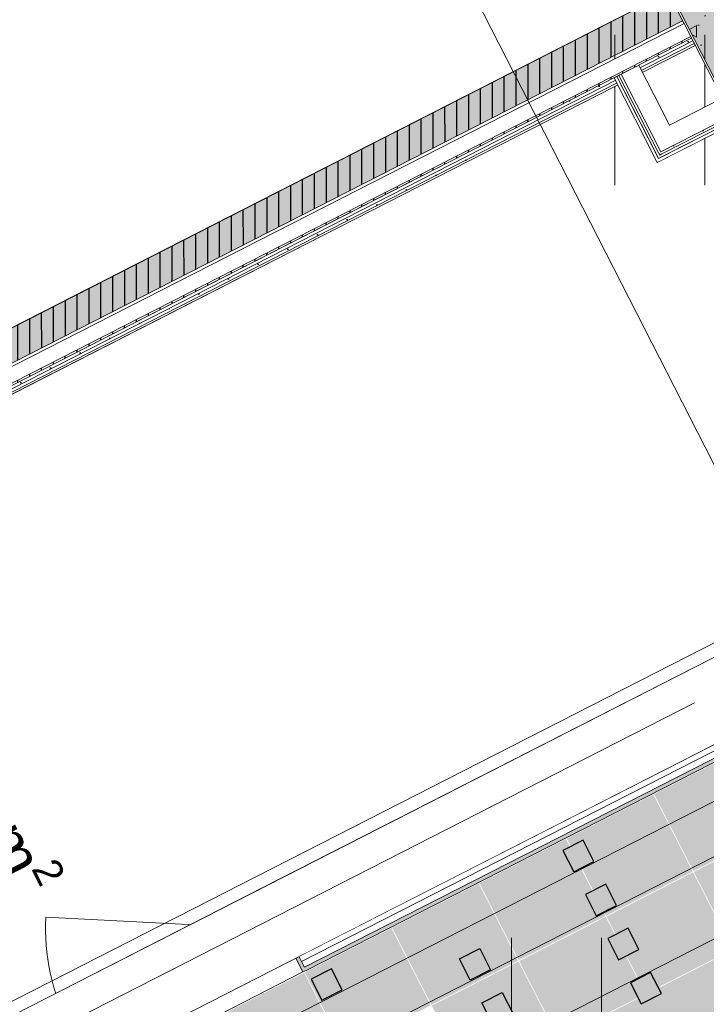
# Model space of a CAD drawing. Header units: metres. Extents: x 538891 to 1080079, y 6588829 to 13178720.
# Tile 514 of 1056: x 539912.17 to 539915.64, y 6589163.93 to 6589168.91. Entities that reach past the tile are written whole.
import ezdxf

# ---------------------------------------------------------------- set-up
doc = ezdxf.new("R2010")
doc.units = ezdxf.units.M
doc.header["$LTSCALE"] = 0.4
doc.linetypes.add('Hidden Line', pattern=[48.902778, 35.277778, -13.625])
doc.linetypes.add('Triple Dashed', pattern=[92.604163, 66.145831, -26.458332])
for name, color, linetype in [('AR', 7, 'Continuous'), ('GEO', 7, 'Continuous'), ('KINO_PINNAKATTED 2', 7, 'Continuous')]:
    doc.layers.add(name, color=color, linetype=linetype)
doc.styles.add('Arial', font='arial.ttf')
pattern_1 = [(90, (0, 0), (-0.06, 0), [])]
pattern_2 = [(0, (0, 0), (0, 0.075), [1e-05, -0.07499])]

# ---------------------------------------------------------------- blocks, each defined once
blk = doc.blocks.new('HEIN')
at = {"color": 7, "linetype": 'Continuous', "lineweight": 9}
for p, q in [((-0.4551, 0.7611), (-0.4551, -0.7611)), ((0.4551, 0.7611), (0.4551, -0.7611))]:
    blk.add_line(p, q, dxfattribs=at)

msp = doc.modelspace()

# ---------------------------------------------------------------- hatches: boundary and pattern name
at = {"layer": 'KINO_PINNAKATTED 2', "linetype": 'Continuous', "lineweight": 0, "true_color": 0xdbccc4}
h = msp.add_hatch(color=254, dxfattribs=at)
h.paths.add_polyline_path([(539967.0537, 6589211.4088), (539962.2785, 6589208.9716), (539960.1138, 6589213.2128), (539960.1574, 6589213.3473), (539960.4697, 6589214.5825), (539957.6024, 6589213.1153), (539951.9214, 6589190.9537), (539951.9214, 6589190.9537), (539948.0999, 6589176.047), (539935.7422, 6589169.7397), (539935.7422, 6589169.7397), (539931.3068, 6589167.532), (539932.6288, 6589165.0519), (539947.1922, 6589172.4705), (539943.3726, 6589157.5796), (539932.7799, 6589152.1729), (539934.035, 6589149.7139), (539942.3482, 6589153.957), (539934.5152, 6589123.4149), (539912.8264, 6589112.0702), (539902.6168, 6589132.0734), (539901.5693, 6589131.5387), (539911.7845, 6589111.5252), (539898.8503, 6589104.7597), (539879.4769, 6589142.717), (539891.922, 6589149.0906), (539891.1946, 6589148.7193), (539890.5899, 6589149.9039), (539891.7748, 6589150.5087), (539892.3792, 6589149.3247), (539892.4679, 6589149.3701), (539900.9646, 6589132.7233), (539902.0122, 6589133.258), (539902.3164, 6589132.662), (539901.9667, 6589133.3471), (539932.6722, 6589149.0192), (539928.1215, 6589157.9349), (539933.2164, 6589160.5354), (539929.3159, 6589168.1774), (539930.6785, 6589168.8729), (539933.7737, 6589170.4527), (539926.6682, 6589184.3741), (539923.5728, 6589182.7942), (539928.7283, 6589172.6939), (539930.0284, 6589170.1466), (539925.2524, 6589167.7089), (539925.2978, 6589167.6198), (539920.4324, 6589165.1365), (539920.4324, 6589165.1365), (539917.2482, 6589163.5113), (539916.6628, 6589164.6579), (539910.3833, 6589161.4528), (539910.9686, 6589160.3061), (539904.5105, 6589157.0099), (539903.9258, 6589158.1569), (539894.1454, 6589153.165), (539890.8302, 6589159.6604), (539887.9627, 6589158.1968), (539891.8632, 6589150.5547), (539878.8635, 6589143.9188), (539875.59, 6589150.3324), (539874.692, 6589149.874), (539858.3249, 6589181.7138), (539870.9536, 6589188.1594), (539870.3464, 6589189.3428), (539856.8347, 6589182.4464), (539846.4252, 6589202.8212), (539859.9462, 6589209.7224), (539859.2512, 6589211.084), (539845.7366, 6589204.1706), (539823.2475, 6589248.2518), (539838.1247, 6589255.8451), (539859.9649, 6589213.0517), (539861.0759, 6589213.6249), (539839.2375, 6589256.4112), (539853.9616, 6589263.9128), (539860.1934, 6589251.703), (539861.4209, 6589252.3295), (539855.9412, 6589263.0656), (539918.3983, 6589294.9445), (539917.4891, 6589296.7252), (539909.8614, 6589292.8329), (539911.2717, 6589298.5181), (539909.7981, 6589298.5207), (539908.1735, 6589291.9714), (539857.1265, 6589265.917), (539856.3685, 6589267.4022), (539809.1504, 6589243.3021), (539810.0597, 6589241.5207), (539814.0524, 6589243.5586), (539825.8172, 6589238.7979), (539856.3911, 6589178.8962), (539857.2889, 6589179.3545), (539874.2092, 6589146.4386), (539875.0979, 6589146.8972), (539897.078, 6589103.8327), (539883.238, 6589096.5935), (539884.6809, 6589093.9634), (539900.4644, 6589102.1187), (540015.6515, 6589162.4696), (540002.6107, 6589165.5585), (540005.2683, 6589160.4235), (539958.3253, 6589135.8241), (539947.6806, 6589156.6795), (539959.0325, 6589162.4735), (539960.5288, 6589163.2373), (539960.5288, 6589163.2373), (539971.4851, 6589168.8293), (539973.2657, 6589169.7382), (539973.2657, 6589169.7382), (539984.2214, 6589175.33), (539986.0026, 6589176.2391), (539986.0026, 6589176.2391), (539994.7645, 6589180.7112), (539993.5098, 6589183.1695), (539975.9966, 6589174.2307), (539970.7504, 6589184.5092), (539988.2636, 6589193.448), (539987.659, 6589194.6326), (539971.4642, 6589186.3667), (539965.6133, 6589197.83), (539964.3841, 6589197.2024), (539970.2348, 6589185.7393), (539951.0404, 6589175.9424), (539950.7342, 6589176.5425), (539954.7971, 6589192.1738), (539954.8709, 6589192.4591), (539981.7628, 6589206.1848), (539981.1581, 6589207.3694), (539974.7897, 6589204.1189), (539972.1882, 6589209.213), (539970.5972, 6589208.401), (539969.297, 6589210.9484), (539967.7049, 6589210.1357)])
h.paths.add_polyline_path([(539908.4323, 6589141.4636), (539909.778, 6589138.8272), (539914.6437, 6589141.3106), (539913.2977, 6589143.9469)])
h.paths.add_polyline_path([(539968.1067, 6589205.6366), (539966.1583, 6589209.455), (539962.8831, 6589207.787), (539963.5332, 6589206.5133), (539960.349, 6589204.8881), (539963.6449, 6589198.4306), (539966.9182, 6589200.1013), (539973.2866, 6589203.3517), (539971.2909, 6589207.2619)])
h.paths.add_polyline_path([(539924.9602, 6589164.3488), (539921.6869, 6589162.6781), (539923.0325, 6589160.0417), (539926.3058, 6589161.7123)])
h.paths.add_polyline_path([(539901.8161, 6589134.7634), (539906.6828, 6589137.2474), (539904.037, 6589142.4312), (539899.1702, 6589139.9472)])
h.paths.add_polyline_path([(539974.8125, 6589173.6264), (539969.5659, 6589183.9046), (539951.6451, 6589174.7578), (539956.8912, 6589164.4793)])
h.paths.add_polyline_path([(539946.7091, 6589161.0569), (539946.6885, 6589160.8773), (539947.3386, 6589159.6036), (539955.3882, 6589163.7122), (539950.7933, 6589172.7176), (539949.6034, 6589172.1103), (539949.5452, 6589171.9683)])
h.paths.add_polyline_path([(539917.2687, 6589155.6066), (539918.6143, 6589152.9702), (539925.0718, 6589156.2661), (539923.7262, 6589158.9025)])
h.paths.add_polyline_path([(539905.1819, 6589147.832), (539906.5275, 6589145.1955), (539912.985, 6589148.4915), (539911.6394, 6589151.1279)])
h.paths.add_polyline_path([(539910.2956, 6589153.5407), (539913.5689, 6589155.2114), (539912.2233, 6589157.8478), (539908.95, 6589156.1771)])
h.paths.add_polyline_path([(539815.7403, 6589244.4201), (539824.8186, 6589240.7544), (539821.4581, 6589247.3385)])
h.paths.add_polyline_path([(539953.3771, 6589140.0196), (539945.4996, 6589155.4534), (539945.3405, 6589155.3728), (539937.5517, 6589125.0032), (539956.0917, 6589134.7009)])
h.paths.add_polyline_path([(539899.4864, 6589151.3469), (539896.2131, 6589149.6762), (539897.5587, 6589147.0398), (539900.832, 6589148.7105)])
h.paths.add_polyline_path([(539920.5185, 6589149.2378), (539921.8648, 6589146.6018), (539921.8648, 6589146.6018), (539922.5149, 6589145.3281), (539928.9724, 6589148.624), (539928.2768, 6589149.9868), (539926.6843, 6589149.1739), (539926.0339, 6589150.4475), (539924.4425, 6589149.6352), (539923.1423, 6589152.1826), (539919.869, 6589150.5119), (539920.5191, 6589149.2382)])

# ---------------------------------------------------------------- linework, layer by layer
at = {"layer": 'AR', "color": 9, "linetype": 'Continuous', "lineweight": 9, "true_color": 0xc9c5ab, "flags": 128}
msp.add_lwpolyline([(539908.8671, 6589165.6884), (539915.3691, 6589169.007), (539912.6771, 6589174.2813), (539911.3362, 6589173.5969), (539912.4718, 6589171.3719), (539907.3107, 6589168.7377)], close=True, dxfattribs=at)
at = {"layer": 'AR', "color": 7, "linetype": 'Continuous', "lineweight": 9, "flags": 128}
for points in [[(539908.8671, 6589165.6884), (539915.3691, 6589169.007), (539912.6771, 6589174.2813), (539911.3362, 6589173.5969), (539912.4718, 6589171.3719), (539907.3107, 6589168.7377)], [(539915.1938, 6589168.5807), (539909.0035, 6589165.4212), (539910.2763, 6589162.9273), (539910.9624, 6589163.2775), (539916.8585, 6589166.2869), (539915.7857, 6589168.3888), (539915.3938, 6589168.1888)]]:
    msp.add_lwpolyline(points, close=True, dxfattribs=at)
at = {"layer": 'AR', "color": 250, "linetype": 'Continuous', "lineweight": 9, "true_color": 0x333333, "flags": 128}
msp.add_lwpolyline([(539926.9117, 6589171.4925), (539909.979, 6589162.85)], dxfattribs=at)
msp.add_lwpolyline([(539926.9117, 6589171.4925), (539909.979, 6589162.85)], dxfattribs=at)
msp.add_lwpolyline([(539926.9117, 6589171.4925), (539909.979, 6589162.85)], dxfattribs=at)
msp.add_lwpolyline([(539926.9117, 6589171.4925), (539909.979, 6589162.85)], dxfattribs=at)
msp.add_lwpolyline([(539926.9117, 6589171.4925), (539909.979, 6589162.85)], dxfattribs=at)
msp.add_lwpolyline([(539926.9117, 6589171.4925), (539909.979, 6589162.85)], dxfattribs=at)
at = {"layer": 'AR', "color": 7, "linetype": 'Continuous', "lineweight": 9, "true_color": 0xfdf3d0, "flags": 128}
msp.add_lwpolyline([(539915.1938, 6589168.5807), (539909.0035, 6589165.4212), (539910.2763, 6589162.9273), (539910.9624, 6589163.2775), (539916.8585, 6589166.2869), (539915.7857, 6589168.3888), (539915.3938, 6589168.1888)], close=True, dxfattribs=at)
at = {"layer": 'AR', "color": 254, "linetype": 'Continuous', "true_color": 0xe8e8e8}
msp.add_solid([(539917.082, 6589165.8711), (539917.0738, 6589165.8871), (539913.6175, 6589164.1027), (539913.6093, 6589164.1188)], dxfattribs=at)
at = {"layer": 'KINO_PINNAKATTED 2', "color": 254, "linetype": 'Continuous', "true_color": 0xd4dae2}
for points in [[(539915.5766, 6589164.6042), (539916.0147, 6589164.8278), (539915.3775, 6589164.9943), (539915.8156, 6589165.2179)], [(539915.135, 6589164.3788), (539915.5731, 6589164.6024), (539914.9358, 6589164.7689), (539915.3739, 6589164.9925)], [(539915.7776, 6589164.2105), (539916.2156, 6589164.4341), (539915.5784, 6589164.6006), (539916.0165, 6589164.8242)], [(539914.6933, 6589164.1534), (539915.1314, 6589164.377), (539914.4942, 6589164.5435), (539914.9323, 6589164.7671)], [(539915.3359, 6589163.9851), (539915.774, 6589164.2087), (539915.1368, 6589164.3752), (539915.5749, 6589164.5988)], [(539914.2516, 6589163.9279), (539914.6897, 6589164.1515), (539914.0525, 6589164.3181), (539914.4906, 6589164.5417)], [(539914.8942, 6589163.7597), (539915.3323, 6589163.9833), (539914.6951, 6589164.1498), (539915.1332, 6589164.3734)], [(539913.81, 6589163.7025), (539914.2481, 6589163.9261), (539913.6109, 6589164.0926), (539914.049, 6589164.3162)], [(539914.4526, 6589163.5343), (539914.8907, 6589163.7579), (539914.2535, 6589163.9244), (539914.6916, 6589164.148)], [(539913.3683, 6589163.4771), (539913.8064, 6589163.7007), (539913.1692, 6589163.8672), (539913.6073, 6589164.0908)]]:
    msp.add_solid(points, dxfattribs=at)

# ---------------------------------------------------------------- block references
at = {"layer": 'GEO', "color": 8, "true_color": 0x7d7d7d, "xscale": 0.5, "yscale": 0.5, "zscale": 0.5}
for p in [(539915.4069, 6589168.4543), (539914.8845, 6589163.8871)]:
    msp.add_blockref('HEIN', p, dxfattribs=at)

# ---------------------------------------------------------------- texts
at = {"layer": 'AR', "color": 7, "insert": (539911.889, 6589165.5947), "char_height": 0.22, "attachment_point": 1, "rotation": 297.0398, "line_spacing_factor": 1.004016, "style": 'Arial'}
msp.add_mtext('\\A1;20,5{\\H0.9851x; } m{\\H0.9851x;\\H0.6667x;\\S2 ^ ;}', dxfattribs=at)

# ---------------------------------------------------------------- next in the draw order: wipeouts: each hides what was drawn before it
at = {"color": 255, "linetype": 'Continuous', "lineweight": 5}
for points in [[(539915.472, 6589169.0034), (539916.1539, 6589167.6675), (539916.1628, 6589167.672), (539915.4809, 6589169.008)], [(539913.5947, 6589164.1473), (539913.6093, 6589164.1188), (539917.0738, 6589165.8871), (539917.0593, 6589165.9156)]]:
    msp.add_wipeout(points, dxfattribs=at).dxf.layer = 'AR'

# ---------------------------------------------------------------- next in the draw order: hatches: boundary and pattern name
at = {"layer": 'AR', "linetype": 'Continuous', "lineweight": 0, "true_color": 0x848484}
msp.add_hatch(color=252, dxfattribs=at).paths.add_polyline_path([(539915.4809, 6589169.008), (539916.1628, 6589167.672), (539916.2679, 6589167.7257), (539916.3409, 6589167.763), (539915.6591, 6589169.0989)])
at = {"layer": 'AR', "linetype": 'Continuous', "lineweight": 9, "true_color": 0x6a6a6a}
h = msp.add_hatch(dxfattribs=at)
h.set_pattern_fill('STRUCTURAL_CONCRETE_0001', color=251, style=0, pattern_type=2)
h.set_pattern_definition([(90, (0, 0), (-0.6235383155, 0), [0.060000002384, -0.30000001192]), (90, (-0.3118, 0.18), (-0.6235383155, 0), [0.060000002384, -0.30000001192]), (150, (0, 0), (0.31176915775, 0.54000002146), [0.060000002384, -0.30000001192]), (150, (2e-17, 0.36), (0.31176915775, 0.54000002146), [0.060000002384, -0.30000001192]), (-150, (4e-18, 0.06), (-0.31176915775, 0.54000002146), [0.060000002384, -0.30000001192]), (-150, (3e-17, 0.42), (-0.31176915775, 0.54000002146), [0.060000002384, -0.30000001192]), (90, (-0.06, 4e-18), (-0.1200000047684, 0), [1e-05, -0.299990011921]), (90, (-0.06, 0.12001), (-0.1200000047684, 0), [1e-05, -0.299990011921]), (135, (-0.06, 0.06), (0.0848528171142, 0.0848528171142), [1e-05, -0.239990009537]), (135, (-0.12365, 0.12365), (0.0848528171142, 0.0848528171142), [1e-05, -0.239990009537])])
h.paths.add_polyline_path([(539915.4809, 6589169.008), (539916.1628, 6589167.672), (539916.2679, 6589167.7257), (539916.3409, 6589167.763), (539915.6591, 6589169.0989)])

# ---------------------------------------------------------------- next in the draw order: linework, layer by layer
at = {"layer": 'AR', "color": 7, "linetype": 'Continuous', "lineweight": 9}
for p, q in [((539915.472, 6589169.0034), (539916.1539, 6589167.6675)), ((539915.4809, 6589169.008), (539916.1628, 6589167.672))]:
    msp.add_line(p, q, dxfattribs=at)

# ---------------------------------------------------------------- next in the draw order: wipeouts: each hides what was drawn before it
at = {"color": 255, "linetype": 'Continuous', "lineweight": 5}
msp.add_wipeout([(539917.0593, 6589165.9156), (539917.0447, 6589165.9441), (539913.5802, 6589164.1758), (539913.5947, 6589164.1473)], dxfattribs=at).dxf.layer = 'AR'

# ---------------------------------------------------------------- next in the draw order: wipeouts: each hides what was drawn before it
msp.add_wipeout([(539917.0447, 6589165.9441), (539917.0311, 6589165.9708), (539913.5666, 6589164.2025), (539913.5802, 6589164.1758)], dxfattribs=at).dxf.layer = 'AR'

# ---------------------------------------------------------------- next in the draw order: wipeouts: each hides what was drawn before it
msp.add_wipeout([(539917.0311, 6589165.9708), (539916.9402, 6589166.1489), (539913.4756, 6589164.3806), (539913.482, 6589164.3682), (539913.5311, 6589164.272), (539913.5666, 6589164.2025)], dxfattribs=at).dxf.layer = 'AR'

# ---------------------------------------------------------------- next in the draw order: hatches: boundary and pattern name
at = {"layer": 'AR', "linetype": 'Continuous', "lineweight": 25, "true_color": 0x848484}
h = msp.add_hatch(dxfattribs=at)
h.set_pattern_fill('PLYWOOD_0001', color=252, style=0, pattern_type=2)
h.set_pattern_definition(pattern_1)
h.paths.add_polyline_path([(539916.9402, 6589166.1489), (539916.8674, 6589166.2915), (539913.4029, 6589164.5232), (539913.4756, 6589164.3806)])

# ---------------------------------------------------------------- next in the draw order: linework, layer by layer
at = {"layer": 'AR', "color": 254, "linetype": 'Continuous', "true_color": 0xcccccc}
msp.add_solid([(539916.9402, 6589166.1489), (539916.8674, 6589166.2915), (539913.4756, 6589164.3806), (539913.4029, 6589164.5232)], dxfattribs=at)

# ---------------------------------------------------------------- next in the draw order: wipeouts: each hides what was drawn before it
at = {"color": 255, "linetype": 'Continuous', "lineweight": 5}
msp.add_wipeout([(539913.6014, 6589164.0946), (539913.5151, 6589164.2638), (539913.5311, 6589164.272), (539913.482, 6589164.3682), (539913.4029, 6589164.5232), (539912.2361, 6589163.9276), (539912.3152, 6589163.7726), (539912.3643, 6589163.6764), (539912.3803, 6589163.6846), (539912.4667, 6589163.5154)], dxfattribs=at).dxf.layer = 'AR'

# ---------------------------------------------------------------- next in the draw order: hatches: boundary and pattern name
at = {"layer": 'AR', "linetype": 'Continuous', "lineweight": 0, "true_color": 0xe8e8e8}
msp.add_hatch(color=254, dxfattribs=at).paths.add_polyline_path([(539913.6175, 6589164.1027), (539913.6093, 6589164.1188), (539913.5311, 6589164.272), (539913.5151, 6589164.2638), (539913.6014, 6589164.0946)])

# ---------------------------------------------------------------- next in the draw order: linework, layer by layer
at = {"layer": 'AR', "color": 7, "linetype": 'Continuous', "lineweight": 9}
for p, q in [((539916.8674, 6589166.2915), (539913.4029, 6589164.5232)), ((539916.8674, 6589166.2915), (539913.4029, 6589164.5232)), ((539913.4756, 6589164.3806), (539916.9402, 6589166.1489)), ((539913.5666, 6589164.2025), (539917.0311, 6589165.9708)), ((539913.5802, 6589164.1758), (539917.0447, 6589165.9441)), ((539913.5947, 6589164.1473), (539917.0593, 6589165.9156)), ((539913.6093, 6589164.1188), (539917.0738, 6589165.8871)), ((539913.6175, 6589164.1027), (539917.082, 6589165.8711)), ((539912.2361, 6589163.9276), (539913.4029, 6589164.5232)), ((539913.4756, 6589164.3806), (539913.4029, 6589164.5232)), ((539913.482, 6589164.3682), (539913.4756, 6589164.3806)), ((539913.5311, 6589164.272), (539913.482, 6589164.3682)), ((539913.5311, 6589164.272), (539913.5151, 6589164.2638)), ((539913.5151, 6589164.2638), (539913.6014, 6589164.0946)), ((539913.6093, 6589164.1188), (539913.5311, 6589164.272)), ((539913.6175, 6589164.1027), (539913.6014, 6589164.0946)), ((539913.6175, 6589164.1027), (539913.6014, 6589164.0946)), ((539912.4667, 6589163.5154), (539913.6014, 6589164.0946))]:
    msp.add_line(p, q, dxfattribs=at)

# ---------------------------------------------------------------- next in the draw order: wipeouts: each hides what was drawn before it
at = {"color": 255, "linetype": 'Continuous', "lineweight": 5}
for points in [[(539909.0035, 6589165.4212), (539915.5857, 6589168.7807), (539915.5811, 6589168.7896), (539908.9989, 6589165.4301)], [(539913.5311, 6589164.272), (539913.482, 6589164.3682), (539913.3796, 6589164.3159), (539913.4287, 6589164.2197)]]:
    msp.add_wipeout(points, dxfattribs=at).dxf.layer = 'AR'

# ---------------------------------------------------------------- next in the draw order: linework, layer by layer
at = {"layer": 'AR', "color": 7, "linetype": 'Continuous', "lineweight": 9}
for p, q in [((539913.4756, 6589164.3806), (539913.4029, 6589164.5232)), ((539913.482, 6589164.3682), (539913.4756, 6589164.3806)), ((539913.5311, 6589164.272), (539913.482, 6589164.3682)), ((539913.5311, 6589164.272), (539913.482, 6589164.3682)), ((539913.5151, 6589164.2638), (539913.6014, 6589164.0946))]:
    msp.add_line(p, q, dxfattribs=at)

# ---------------------------------------------------------------- next in the draw order: wipeouts: each hides what was drawn before it
at = {"color": 255, "linetype": 'Continuous', "lineweight": 5}
for points in [[(539908.9989, 6589165.4301), (539915.5811, 6589168.7896), (539915.5743, 6589168.803), (539908.9921, 6589165.4434)], [(539912.4176, 6589163.8249), (539912.4667, 6589163.7287), (539913.4287, 6589164.2197), (539913.3796, 6589164.3159)]]:
    msp.add_wipeout(points, dxfattribs=at).dxf.layer = 'AR'

# ---------------------------------------------------------------- next in the draw order: hatches: boundary and pattern name
at = {"layer": 'AR', "linetype": 'Continuous', "lineweight": 25, "true_color": 0x848484}
h = msp.add_hatch(dxfattribs=at)
h.set_pattern_fill('GYPSUM_0001', color=252, style=0, pattern_type=2)
h.set_pattern_definition(pattern_2)
h.paths.add_polyline_path([(539908.9989, 6589165.4301), (539915.5811, 6589168.7896), (539915.5743, 6589168.803), (539908.9921, 6589165.4434)])

# ---------------------------------------------------------------- next in the draw order: linework, layer by layer
at = {"layer": 'AR', "color": 7, "linetype": 'Continuous', "lineweight": 9}
for p, q in [((539913.3796, 6589164.3159), (539912.301, 6589164.3717)), ((539913.3796, 6589164.3159), (539913.482, 6589164.3682)), ((539912.4176, 6589163.8249), (539913.3796, 6589164.3159)), ((539913.4287, 6589164.2197), (539913.3796, 6589164.3159)), ((539913.5311, 6589164.272), (539913.4287, 6589164.2197)), ((539913.4287, 6589164.2197), (539912.4667, 6589163.7287))]:
    msp.add_line(p, q, dxfattribs=at)
msp.add_arc((539913.3796, 6589164.3159), 1.08, 177.0398, 207.0398, dxfattribs=at)

# ---------------------------------------------------------------- next in the draw order: wipeouts: each hides what was drawn before it
at = {"color": 255, "linetype": 'Continuous', "lineweight": 5}
msp.add_wipeout([(539908.9921, 6589165.4434), (539915.5743, 6589168.803), (539915.5675, 6589168.8164), (539908.9853, 6589165.4568)], dxfattribs=at).dxf.layer = 'AR'

# ---------------------------------------------------------------- next in the draw order: hatches: boundary and pattern name
at = {"layer": 'AR', "linetype": 'Continuous', "lineweight": 25, "true_color": 0x848484}
h = msp.add_hatch(dxfattribs=at)
h.set_pattern_fill('GYPSUM_0001', color=252, style=0, pattern_type=2)
h.set_pattern_definition(pattern_2)
h.paths.add_polyline_path([(539908.9921, 6589165.4434), (539915.5743, 6589168.803), (539915.5675, 6589168.8164), (539908.9853, 6589165.4568)])

# ---------------------------------------------------------------- next in the draw order: wipeouts: each hides what was drawn before it
at = {"color": 255, "linetype": 'Continuous', "lineweight": 5}
msp.add_wipeout([(539908.9853, 6589165.4568), (539915.5675, 6589168.8164), (539915.5629, 6589168.8253), (539908.9807, 6589165.4657)], dxfattribs=at).dxf.layer = 'AR'

# ---------------------------------------------------------------- next in the draw order: hatches: boundary and pattern name
at = {"layer": 'AR', "linetype": 'Continuous', "lineweight": 25, "true_color": 0x848484}
h = msp.add_hatch(dxfattribs=at)
h.set_pattern_fill('PLYWOOD_0001', color=252, style=0, pattern_type=2)
h.set_pattern_definition(pattern_1)
h.paths.add_polyline_path([(539908.9853, 6589165.4568), (539915.5675, 6589168.8164), (539915.5629, 6589168.8253), (539908.9807, 6589165.4657)])

# ---------------------------------------------------------------- next in the draw order: wipeouts: each hides what was drawn before it
at = {"color": 255, "linetype": 'Continuous', "lineweight": 5}
msp.add_wipeout([(539908.9807, 6589165.4657), (539915.5629, 6589168.8253), (539915.5289, 6589168.8921), (539908.9466, 6589165.5325)], dxfattribs=at).dxf.layer = 'AR'

# ---------------------------------------------------------------- next in the draw order: hatches: boundary and pattern name
at = {"layer": 'AR', "linetype": 'Continuous', "lineweight": 25, "true_color": 0x848484}
h = msp.add_hatch(dxfattribs=at)
h.set_pattern_fill('PLYWOOD_0001', color=252, style=0, pattern_type=2)
h.set_pattern_definition(pattern_1)
h.paths.add_polyline_path([(539915.4493, 6589169.0479), (539908.8671, 6589165.6884), (539908.9398, 6589165.5459), (539915.522, 6589168.9054)])

# ---------------------------------------------------------------- next in the draw order: linework, layer by layer
at = {"layer": 'AR', "color": 7, "linetype": 'Continuous', "lineweight": 9}
for p, q in [((539915.4493, 6589169.0479), (539908.8671, 6589165.6884)), ((539915.4493, 6589169.0479), (539915.522, 6589168.9054)), ((539908.9398, 6589165.5459), (539915.522, 6589168.9054)), ((539908.9466, 6589165.5325), (539915.5289, 6589168.8921)), ((539915.522, 6589168.9054), (539915.5289, 6589168.8921)), ((539915.5289, 6589168.8921), (539915.5629, 6589168.8253)), ((539908.9807, 6589165.4657), (539915.5629, 6589168.8253)), ((539908.9853, 6589165.4568), (539915.5675, 6589168.8164)), ((539908.9921, 6589165.4434), (539915.5743, 6589168.803)), ((539908.9989, 6589165.4301), (539915.5811, 6589168.7896)), ((539909.0035, 6589165.4212), (539915.5857, 6589168.7807)), ((539915.5629, 6589168.8253), (539915.5675, 6589168.8164)), ((539915.5675, 6589168.8164), (539915.5743, 6589168.803)), ((539915.5743, 6589168.803), (539915.5811, 6589168.7896)), ((539915.5811, 6589168.7896), (539915.5857, 6589168.7807))]:
    msp.add_line(p, q, dxfattribs=at)
at = {"layer": 'AR', "color": 254, "linetype": 'Continuous', "true_color": 0xcccccc}
msp.add_solid([(539915.4493, 6589169.0479), (539908.8671, 6589165.6884), (539915.522, 6589168.9054), (539908.9398, 6589165.5459)], dxfattribs=at)

# ---------------------------------------------------------------- next in the draw order: wipeouts: each hides what was drawn before it
at = {"color": 255, "linetype": 'Continuous', "lineweight": 5}
for points in [[(539915.387, 6589168.2022), (539915.3938, 6589168.1888), (539915.4003, 6589168.209)], [(539911.1411, 6589162.9275), (539917.0461, 6589165.9414), (539917.0416, 6589165.9503), (539911.1365, 6589162.9364)]]:
    msp.add_wipeout(points, dxfattribs=at).dxf.layer = 'AR'

# ---------------------------------------------------------------- next in the draw order: wipeouts: each hides what was drawn before it
for points in [[(539915.3947, 6589168.2201), (539915.4003, 6589168.209), (539915.4058, 6589168.2258)], [(539911.1365, 6589162.9364), (539917.0416, 6589165.9503), (539916.9734, 6589166.0839), (539911.0683, 6589163.07)]]:
    msp.add_wipeout(points, dxfattribs=at).dxf.layer = 'AR'

# ---------------------------------------------------------------- next in the draw order: hatches: boundary and pattern name
at = {"layer": 'AR', "linetype": 'Continuous', "lineweight": 25, "true_color": 0x848484}
h = msp.add_hatch(dxfattribs=at)
h.set_pattern_fill('GYPSUM_0001', color=252, style=0, pattern_type=2)
h.set_pattern_definition(pattern_2)
h.paths.add_polyline_path([(539915.3947, 6589168.2201), (539915.4003, 6589168.209), (539915.4058, 6589168.2258)])

# ---------------------------------------------------------------- next in the draw order: wipeouts: each hides what was drawn before it
at = {"color": 255, "linetype": 'Continuous', "lineweight": 5}
msp.add_wipeout([(539911.0683, 6589163.07), (539916.9734, 6589166.0839), (539916.9415, 6589166.1463), (539911.0365, 6589163.1323)], dxfattribs=at).dxf.layer = 'AR'

# ---------------------------------------------------------------- next in the draw order: wipeouts: each hides what was drawn before it
for points in [[(539915.4001, 6589168.2369), (539915.4058, 6589168.2258), (539915.4112, 6589168.2426)], [(539911.0365, 6589163.1323), (539916.9415, 6589166.1463), (539916.9402, 6589166.1489), (539911.0351, 6589163.135)]]:
    msp.add_wipeout(points, dxfattribs=at).dxf.layer = 'AR'

# ---------------------------------------------------------------- next in the draw order: hatches: boundary and pattern name
at = {"layer": 'AR', "linetype": 'Continuous', "lineweight": 25, "true_color": 0x848484}
h = msp.add_hatch(dxfattribs=at)
h.set_pattern_fill('GYPSUM_0001', color=252, style=0, pattern_type=2)
h.set_pattern_definition(pattern_2)
h.paths.add_polyline_path([(539915.4001, 6589168.2369), (539915.4058, 6589168.2258), (539915.4112, 6589168.2426)])

# ---------------------------------------------------------------- next in the draw order: wipeouts: each hides what was drawn before it
at = {"color": 255, "linetype": 'Continuous', "lineweight": 5}
msp.add_wipeout([(539911.0351, 6589163.135), (539916.9402, 6589166.1489), (539916.8674, 6589166.2915), (539910.9624, 6589163.2775)], dxfattribs=at).dxf.layer = 'AR'

# ---------------------------------------------------------------- next in the draw order: linework, layer by layer
at = {"layer": 'AR', "color": 251, "linetype": 'Continuous', "lineweight": 9, "true_color": 0x6a6a6a}
for p, q in [((539916.8674, 6589166.2915), (539910.9624, 6589163.2775)), ((539911.1411, 6589162.9275), (539917.0461, 6589165.9414))]:
    msp.add_line(p, q, dxfattribs=at)
at = {"layer": 'AR', "color": 7, "linetype": 'Continuous', "lineweight": 9}
for p, q in [((539907.3511, 6589160.7067), (539917.6242, 6589165.9501)), ((539907.633, 6589160.1545), (539917.9061, 6589165.3979))]:
    msp.add_line(p, q, dxfattribs=at)
at = {"layer": 'AR', "color": 8, "linetype": 'Continuous', "lineweight": 25, "true_color": 0x808080, "flags": 128}
for points in [[(539915.0736, 6589164.6539), (539915.019, 6589164.7608), (539914.9166, 6589164.7085), (539914.9711, 6589164.6016)], [(539915.1872, 6589164.4312), (539915.1327, 6589164.5381), (539915.0302, 6589164.4858), (539915.0848, 6589164.3789)], [(539915.3009, 6589164.2085), (539915.2463, 6589164.3154), (539915.1439, 6589164.2631), (539915.1984, 6589164.1563)], [(539914.4958, 6589164.213), (539914.5504, 6589164.1062), (539914.4479, 6589164.0539), (539914.3934, 6589164.1608)], [(539913.7999, 6589164.0038), (539913.7453, 6589164.1107), (539913.6429, 6589164.0584), (539913.6975, 6589163.9515)], [(539915.4145, 6589163.9858), (539915.3599, 6589164.0927), (539915.2575, 6589164.0405), (539915.3121, 6589163.9336)], [(539914.6095, 6589163.9904), (539914.664, 6589163.8835), (539914.5616, 6589163.8312), (539914.507, 6589163.9381)]]:
    msp.add_lwpolyline(points, close=True, dxfattribs=at)
at = {"layer": 'AR', "color": 9, "linetype": 'Continuous', "true_color": 0xc0c0c0}
for points in [[(539915.0736, 6589164.6539), (539915.019, 6589164.7608), (539914.9711, 6589164.6016), (539914.9166, 6589164.7085)], [(539915.1872, 6589164.4312), (539915.1327, 6589164.5381), (539915.0848, 6589164.3789), (539915.0302, 6589164.4858)], [(539915.3009, 6589164.2085), (539915.2463, 6589164.3154), (539915.1984, 6589164.1563), (539915.1439, 6589164.2631)], [(539914.4958, 6589164.213), (539914.3934, 6589164.1608), (539914.5504, 6589164.1062), (539914.4479, 6589164.0539)], [(539913.7999, 6589164.0038), (539913.7453, 6589164.1107), (539913.6975, 6589163.9515), (539913.6429, 6589164.0584)], [(539915.4145, 6589163.9858), (539915.3599, 6589164.0927), (539915.3121, 6589163.9336), (539915.2575, 6589164.0405)], [(539914.6095, 6589163.9904), (539914.507, 6589163.9381), (539914.664, 6589163.8835), (539914.5616, 6589163.8312)]]:
    msp.add_solid(points, dxfattribs=at)

# ---------------------------------------------------------------- next in the draw order: wipeouts: each hides what was drawn before it
at = {"color": 255, "linetype": 'Continuous', "lineweight": 5}
for points in [[(539915.3658, 6589168.3317), (539915.4112, 6589168.2426), (539915.4549, 6589168.3772)], [(539915.4072, 6589168.1956), (539915.4003, 6589168.209), (539915.3938, 6589168.1888)]]:
    msp.add_wipeout(points, dxfattribs=at).dxf.layer = 'AR'

# ---------------------------------------------------------------- next in the draw order: wipeouts: each hides what was drawn before it
msp.add_wipeout([(539915.7857, 6589168.3888), (539915.7789, 6589168.4022), (539915.4003, 6589168.209), (539915.4072, 6589168.1956)], dxfattribs=at).dxf.layer = 'AR'

# ---------------------------------------------------------------- next in the draw order: wipeouts: each hides what was drawn before it
msp.add_wipeout([(539915.4058, 6589168.2258), (539915.4003, 6589168.209), (539915.4115, 6589168.2147)], dxfattribs=at).dxf.layer = 'AR'

# ---------------------------------------------------------------- next in the draw order: hatches: boundary and pattern name
at = {"layer": 'AR', "linetype": 'Continuous', "lineweight": 25, "true_color": 0x848484}
h = msp.add_hatch(dxfattribs=at)
h.set_pattern_fill('GYPSUM_0001', color=252, style=0, pattern_type=2)
h.set_pattern_definition(pattern_2)
h.paths.add_polyline_path([(539915.4058, 6589168.2258), (539915.4003, 6589168.209), (539915.4115, 6589168.2147)])

# ---------------------------------------------------------------- next in the draw order: wipeouts: each hides what was drawn before it
at = {"color": 255, "linetype": 'Continuous', "lineweight": 5}
msp.add_wipeout([(539915.4115, 6589168.2147), (539915.7789, 6589168.4022), (539915.7732, 6589168.4133), (539915.4058, 6589168.2258)], dxfattribs=at).dxf.layer = 'AR'

# ---------------------------------------------------------------- next in the draw order: hatches: boundary and pattern name
at = {"layer": 'AR', "linetype": 'Continuous', "lineweight": 25, "true_color": 0x848484}
h = msp.add_hatch(dxfattribs=at)
h.set_pattern_fill('GYPSUM_0001', color=252, style=0, pattern_type=2)
h.set_pattern_definition(pattern_2)
h.paths.add_polyline_path([(539915.4115, 6589168.2147), (539915.7789, 6589168.4022), (539915.7732, 6589168.4133), (539915.4058, 6589168.2258)])

# ---------------------------------------------------------------- next in the draw order: wipeouts: each hides what was drawn before it
at = {"color": 255, "linetype": 'Continuous', "lineweight": 5}
msp.add_wipeout([(539915.4169, 6589168.2315), (539915.4112, 6589168.2426), (539915.4058, 6589168.2258)], dxfattribs=at).dxf.layer = 'AR'

# ---------------------------------------------------------------- next in the draw order: hatches: boundary and pattern name
at = {"layer": 'AR', "linetype": 'Continuous', "lineweight": 25, "true_color": 0x848484}
h = msp.add_hatch(dxfattribs=at)
h.set_pattern_fill('GYPSUM_0001', color=252, style=0, pattern_type=2)
h.set_pattern_definition(pattern_2)
h.paths.add_polyline_path([(539915.4169, 6589168.2315), (539915.4112, 6589168.2426), (539915.4058, 6589168.2258)])

# ---------------------------------------------------------------- next in the draw order: linework, layer by layer
at = {"layer": 'AR', "color": 7, "linetype": 'Continuous', "lineweight": 9}
msp.add_line((539915.3938, 6589168.1888), (539915.387, 6589168.2022), dxfattribs=at)

# ---------------------------------------------------------------- next in the draw order: wipeouts: each hides what was drawn before it
at = {"color": 255, "linetype": 'Continuous', "lineweight": 5}
msp.add_wipeout([(539915.7732, 6589168.4133), (539915.7675, 6589168.4245), (539915.4112, 6589168.2426), (539915.4169, 6589168.2315)], dxfattribs=at).dxf.layer = 'AR'

# ---------------------------------------------------------------- next in the draw order: hatches: boundary and pattern name
at = {"layer": 'AR', "linetype": 'Continuous', "lineweight": 25, "true_color": 0x848484}
h = msp.add_hatch(dxfattribs=at)
h.set_pattern_fill('GYPSUM_0001', color=252, style=0, pattern_type=2)
h.set_pattern_definition(pattern_2)
h.paths.add_polyline_path([(539915.7732, 6589168.4133), (539915.7675, 6589168.4245), (539915.4112, 6589168.2426), (539915.4169, 6589168.2315)])

# ---------------------------------------------------------------- next in the draw order: linework, layer by layer
at = {"layer": 'AR', "color": 7, "linetype": 'Continuous', "lineweight": 9}
msp.add_line((539915.4003, 6589168.209), (539915.4115, 6589168.2147), dxfattribs=at)

# ---------------------------------------------------------------- next in the draw order: wipeouts: each hides what was drawn before it
at = {"color": 255, "linetype": 'Continuous', "lineweight": 5}
msp.add_wipeout([(539915.4549, 6589168.3772), (539915.4112, 6589168.2426), (539915.5003, 6589168.2881)], dxfattribs=at).dxf.layer = 'AR'

# ---------------------------------------------------------------- next in the draw order: linework, layer by layer
at = {"layer": 'AR', "color": 7, "linetype": 'Continuous', "lineweight": 9}
for p, q in [((539915.3658, 6589168.3317), (539915.4112, 6589168.2426)), ((539915.3947, 6589168.2201), (539915.4003, 6589168.209)), ((539915.4058, 6589168.2258), (539915.4169, 6589168.2315))]:
    msp.add_line(p, q, dxfattribs=at)

# ---------------------------------------------------------------- next in the draw order: wipeouts: each hides what was drawn before it
at = {"color": 255, "linetype": 'Continuous', "lineweight": 5}
msp.add_wipeout([(539915.5003, 6589168.2881), (539915.7675, 6589168.4245), (539915.7221, 6589168.5135), (539915.4549, 6589168.3772)], dxfattribs=at).dxf.layer = 'AR'

# ---------------------------------------------------------------- next in the draw order: linework, layer by layer
at = {"layer": 'AR', "color": 7, "linetype": 'Continuous', "lineweight": 9}
for p, q in [((539915.7221, 6589168.5135), (539915.4549, 6589168.3772)), ((539915.3938, 6589168.1888), (539915.7857, 6589168.3888)), ((539915.4003, 6589168.209), (539915.7789, 6589168.4022)), ((539915.4115, 6589168.2147), (539915.7789, 6589168.4022)), ((539915.4169, 6589168.2315), (539915.7732, 6589168.4133)), ((539915.5003, 6589168.2881), (539915.7675, 6589168.4245)), ((539915.4112, 6589168.2426), (539915.5003, 6589168.2881))]:
    msp.add_line(p, q, dxfattribs=at)

# ---------------------------------------------------------------- next in the draw order: wipeouts: each hides what was drawn before it
at = {"color": 255, "linetype": 'Continuous', "lineweight": 5}
msp.add_wipeout([(539915.4003, 6589168.209), (539915.1889, 6589168.6232), (539915.1755, 6589168.6164), (539915.387, 6589168.2022)], dxfattribs=at).dxf.layer = 'AR'

# ---------------------------------------------------------------- next in the draw order: wipeouts: each hides what was drawn before it
msp.add_wipeout([(539915.4058, 6589168.2258), (539915.2, 6589168.6289), (539915.1889, 6589168.6232), (539915.3947, 6589168.2201)], dxfattribs=at).dxf.layer = 'AR'

# ---------------------------------------------------------------- next in the draw order: hatches: boundary and pattern name
at = {"layer": 'AR', "linetype": 'Continuous', "lineweight": 25, "true_color": 0x848484}
h = msp.add_hatch(dxfattribs=at)
h.set_pattern_fill('GYPSUM_0001', color=252, style=0, pattern_type=2)
h.set_pattern_definition(pattern_2)
h.paths.add_polyline_path([(539915.4058, 6589168.2258), (539915.2, 6589168.6289), (539915.1889, 6589168.6232), (539915.3947, 6589168.2201)])

# ---------------------------------------------------------------- next in the draw order: wipeouts: each hides what was drawn before it
at = {"color": 255, "linetype": 'Continuous', "lineweight": 5}
msp.add_wipeout([(539915.4112, 6589168.2426), (539915.2112, 6589168.6346), (539915.2, 6589168.6289), (539915.4001, 6589168.2369)], dxfattribs=at).dxf.layer = 'AR'

# ---------------------------------------------------------------- next in the draw order: hatches: boundary and pattern name
at = {"layer": 'AR', "linetype": 'Continuous', "lineweight": 25, "true_color": 0x848484}
h = msp.add_hatch(dxfattribs=at)
h.set_pattern_fill('GYPSUM_0001', color=252, style=0, pattern_type=2)
h.set_pattern_definition(pattern_2)
h.paths.add_polyline_path([(539915.4112, 6589168.2426), (539915.2112, 6589168.6346), (539915.2, 6589168.6289), (539915.4001, 6589168.2369)])

# ---------------------------------------------------------------- next in the draw order: linework, layer by layer
at = {"layer": 'AR', "color": 7, "linetype": 'Continuous', "lineweight": 9}
for p, q in [((539915.4001, 6589168.2369), (539915.4058, 6589168.2258)), ((539915.3947, 6589168.2201), (539915.4003, 6589168.209))]:
    msp.add_line(p, q, dxfattribs=at)

# ---------------------------------------------------------------- next in the draw order: wipeouts: each hides what was drawn before it
at = {"color": 255, "linetype": 'Continuous', "lineweight": 5}
msp.add_wipeout([(539915.4549, 6589168.3772), (539915.3002, 6589168.6801), (539915.2112, 6589168.6346), (539915.3658, 6589168.3317)], dxfattribs=at).dxf.layer = 'AR'

# ---------------------------------------------------------------- next in the draw order: linework, layer by layer
at = {"layer": 'AR', "color": 251, "linetype": 'Triple Dashed', "lineweight": 9, "true_color": 0x575757}
for p, q in [((539917.7299, 6589162.644), (539876.885, 6589242.669)), ((539890.6475, 6589156.0973), (539971.1114, 6589197.1662)), ((539892.0156, 6589153.4274), (539972.4795, 6589194.4963))]:
    msp.add_line(p, q, dxfattribs=at)
at = {"layer": 'AR', "color": 7, "linetype": 'Hidden Line', "lineweight": 9}
for p, q in [((539894.4491, 6589153.8408), (539928.1879, 6589171.0612)), ((539894.4491, 6589153.8408), (539928.1879, 6589171.0612)), ((539894.4491, 6589153.8408), (539928.1879, 6589171.0612)), ((539894.8125, 6589154.0263), (539928.1879, 6589171.0612)), ((539894.8125, 6589154.0263), (539928.1879, 6589171.0612)), ((539894.8125, 6589154.0263), (539928.1879, 6589171.0612)), ((539894.2877, 6589153.3431), (539928.6858, 6589170.8999)), ((539894.2877, 6589153.3431), (539928.6858, 6589170.8999)), ((539894.2877, 6589153.3431), (539928.6858, 6589170.8999)), ((539894.9807, 6589153.6968), (539928.6858, 6589170.8999)), ((539894.9807, 6589153.6968), (539928.6858, 6589170.8999)), ((539894.9807, 6589153.6968), (539928.6858, 6589170.8999))]:
    msp.add_line(p, q, dxfattribs=at)
at = {"layer": 'AR', "color": 7, "linetype": 'Continuous', "lineweight": 9}
for p, q in [((539915.2112, 6589168.6346), (539915.3002, 6589168.6801)), ((539915.4549, 6589168.3772), (539915.3002, 6589168.6801)), ((539915.2, 6589168.6289), (539915.2112, 6589168.6346)), ((539915.2112, 6589168.6346), (539915.3658, 6589168.3317)), ((539915.1755, 6589168.6164), (539915.1889, 6589168.6232)), ((539915.1755, 6589168.6164), (539915.387, 6589168.2022)), ((539915.1889, 6589168.6232), (539915.2, 6589168.6289)), ((539915.1889, 6589168.6232), (539915.4003, 6589168.209)), ((539915.1889, 6589168.6232), (539915.3947, 6589168.2201)), ((539915.2, 6589168.6289), (539915.4001, 6589168.2369)), ((539915.3658, 6589168.3317), (539915.4112, 6589168.2426))]:
    msp.add_line(p, q, dxfattribs=at)

doc.saveas('drawing.dxf')
